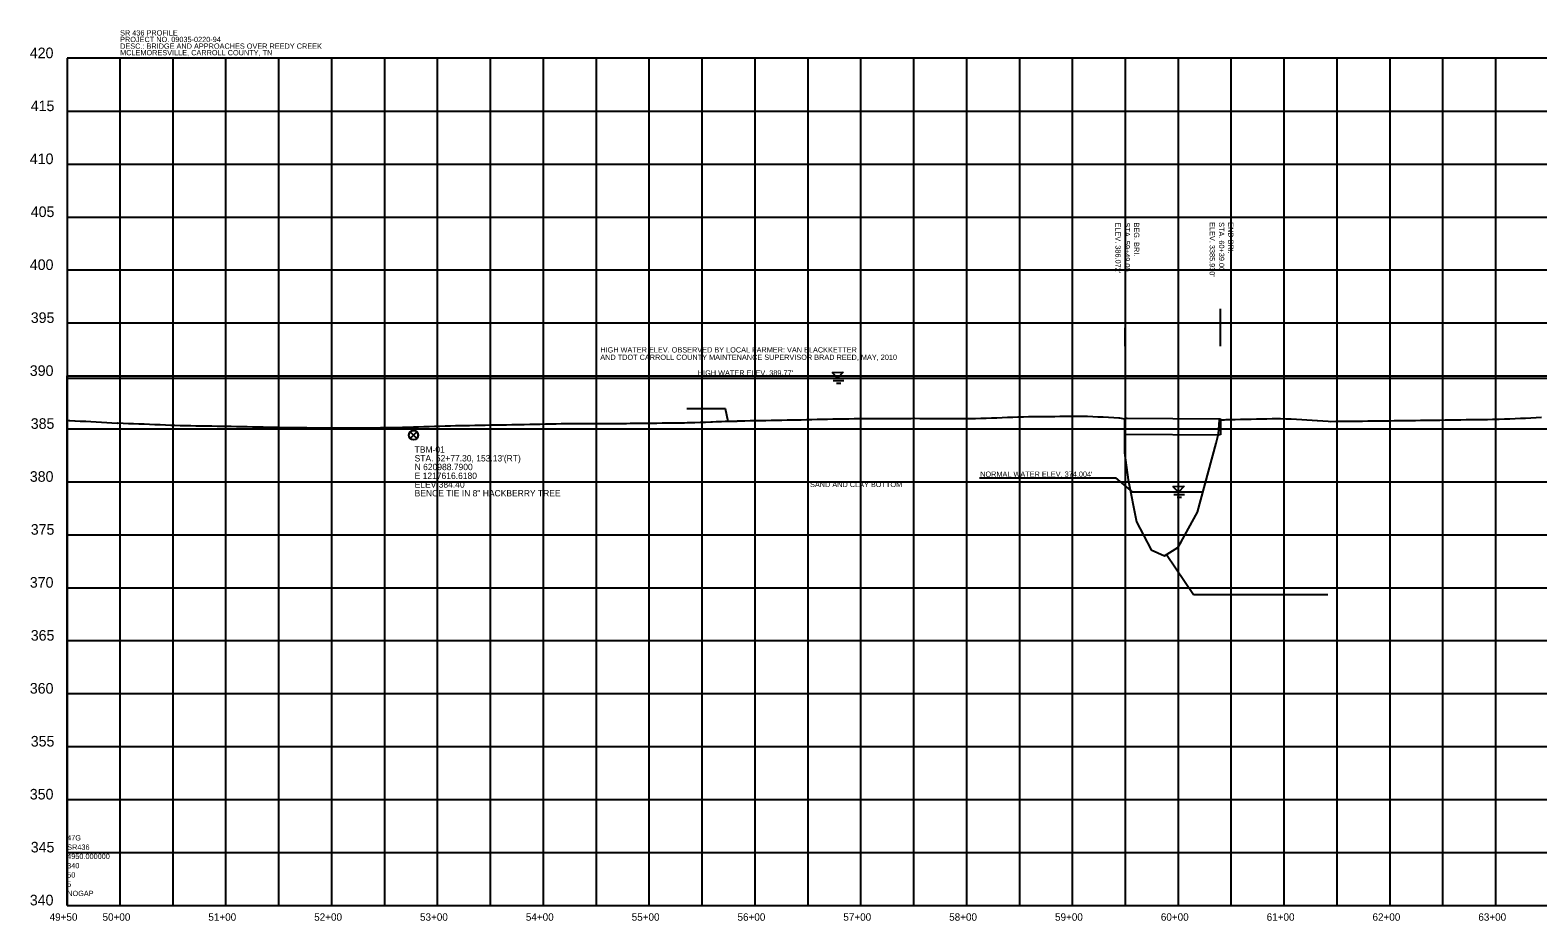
# Model space of a CAD drawing. Extents: x 1189978 to 1314812, y 571533 to 629339.
# Drawn here: x 1227520 to 1228945, y 628498 to 629339 of the extents above; entities that cross this region are included whole.
import ezdxf

# ---------------------------------------------------------------- set-up
doc = ezdxf.new("R2010")
doc.units = 0
for name, color, linetype in [('DESIGN - SHEET - Corner Text', 7, 'Continuous'), ('DESIGN - SHEET - Light Grid', 7, 'Continuous'), ('SURVEY - DRAINAGE - Bridge Hydraulic Data with Text', 7, 'Continuous'), ('SURVEY - DRAINAGE - Pipes and Culverts Text', 7, 'Continuous'), ('SURVEY - PROFILE - Control with Text', 7, 'Continuous'), ('SURVEY - PROFILE - Drainage - Bridge Hydraulic Data with Text', 7, 'Continuous'), ('SURVEY - PROFILE - Drainage - Bridges Text', 7, 'Continuous'), ('SURVEY - PROFILE - Existing Roads with Text', 7, 'Continuous'), ('SURVEY - PROFILE - Ground Line with Text', 7, 'Continuous'), ('SURVEY - PROFILE - Project Information and Notes', 7, 'Continuous')]:
    doc.layers.add(name, color=color, linetype=linetype)

msp = doc.modelspace()

# ---------------------------------------------------------------- linework, layer by layer
at = {"layer": 'DESIGN - SHEET - Light Grid'}
for p, q in [((1229654.9, 629312.4), (1227554.9, 629312.4)), ((1227554.9, 629312.4), (1227554.9, 628512.4)), ((1227604.9, 628512.4), (1227604.9, 629312.4)), ((1227654.9, 628512.4), (1227654.9, 629312.4)), ((1227704.9, 628512.4), (1227704.9, 629312.4)), ((1227754.9, 628512.4), (1227754.9, 629312.4)), ((1227804.9, 628512.4), (1227804.9, 629312.4)), ((1227854.9, 628512.4), (1227854.9, 629312.4)), ((1227904.9, 628512.4), (1227904.9, 629312.4)), ((1227954.9, 628512.4), (1227954.9, 629312.4)), ((1228004.9, 628512.4), (1228004.9, 629312.4)), ((1228054.9, 628512.4), (1228054.9, 629312.4)), ((1228104.9, 628512.4), (1228104.9, 629312.4)), ((1228154.9, 628512.4), (1228154.9, 629312.4)), ((1228204.9, 628512.4), (1228204.9, 629312.4)), ((1228254.9, 628512.4), (1228254.9, 629312.4)), ((1228304.9, 628512.4), (1228304.9, 629312.4)), ((1228354.9, 628512.4), (1228354.9, 629312.4)), ((1228404.9, 628512.4), (1228404.9, 629312.4)), ((1228454.9, 628512.4), (1228454.9, 629312.4)), ((1228504.9, 628512.4), (1228504.9, 629312.4)), ((1228554.9, 628512.4), (1228554.9, 629312.4)), ((1228604.9, 628512.4), (1228604.9, 629312.4)), ((1228654.9, 628512.4), (1228654.9, 629312.4)), ((1228704.9, 628512.4), (1228704.9, 629312.4)), ((1228754.9, 628512.4), (1228754.9, 629312.4)), ((1228804.9, 628512.4), (1228804.9, 629312.4)), ((1228854.9, 628512.4), (1228854.9, 629312.4)), ((1228904.9, 628512.4), (1228904.9, 629312.4)), ((1227554.9, 629262.4), (1229654.9, 629262.4)), ((1227554.9, 629212.4), (1229654.9, 629212.4)), ((1227554.9, 629162.4), (1229654.9, 629162.4)), ((1227554.9, 629112.4), (1229654.9, 629112.4)), ((1227554.9, 629062.4), (1229654.9, 629062.4)), ((1227554.9, 628512.4), (1227554.9, 629012.4)), ((1227554.9, 629012.4), (1229654.9, 629012.4)), ((1227554.9, 628962.4), (1229654.9, 628962.4)), ((1227554.9, 628912.4), (1229654.9, 628912.4)), ((1227554.9, 628862.4), (1229654.9, 628862.4)), ((1227554.9, 628812.4), (1229654.9, 628812.4)), ((1227554.9, 628762.4), (1229654.9, 628762.4)), ((1227554.9, 628712.4), (1229654.9, 628712.4)), ((1227554.9, 628662.4), (1229654.9, 628662.4)), ((1227554.9, 628612.4), (1229654.9, 628612.4)), ((1227554.9, 628562.4), (1229654.9, 628562.4)), ((1227554.9, 628512.4), (1229630.4, 628512.4)), ((1227554.9, 628512.4), (1227554.9, 628512.4)), ((1227554.9, 628512.4), (1229654.9, 628512.4))]:
    msp.add_line(p, q, dxfattribs=at)
at = {"layer": 'SURVEY - DRAINAGE - Bridge Hydraulic Data with Text'}
for p, q in [((1228593.5, 628843.6), (1228619.3, 628806.1)), ((1228619.3, 628806.1), (1228746, 628805.9))]:
    msp.add_line(p, q, dxfattribs=at)
at = {"layer": 'SURVEY - DRAINAGE - Pipes and Culverts Text'}
for p, q in [((1228554.7, 629040.5), (1228554.8, 629075.8)), ((1228644.7, 629040.5), (1228644.8, 629075.8)), ((1228277.7, 629015.7), (1228288.2, 629015.9)), ((1228277.7, 629015.7), (1228288.2, 629015.9)), ((1228282.9, 629010.1), (1228277.7, 629015.7)), ((1228282.9, 629010.1), (1228277.7, 629015.7)), ((1228288.2, 629015.9), (1228282.9, 629010.1)), ((1228288.2, 629015.9), (1228282.9, 629010.1)), ((1227554.9, 629010.1), (1229654.9, 629010.1)), ((1228278.6, 629008.1), (1228288.7, 629008.1)), ((1228278.6, 629008.1), (1228288.7, 629008.1)), ((1228281.7, 629005.4), (1228285.8, 629005.4)), ((1228281.7, 629005.4), (1228285.8, 629005.4)), ((1228554.6, 628972.5), (1228556.4, 628972.5)), ((1228554.6, 628972.5), (1228644.6, 628971.7)), ((1228554.6, 628972.5), (1228554.6, 628956.7)), ((1228644.6, 628971.7), (1228644.6, 628956.7)), ((1228554.5, 628957.5), (1228644.5, 628956.7)), ((1228627.9, 628902.5), (1228559.7, 628902.5)), ((1228599.7, 628908.1), (1228610.2, 628908.3)), ((1228599.7, 628908.1), (1228610.2, 628908.3)), ((1228604.9, 628902.5), (1228599.7, 628908.1)), ((1228604.9, 628902.5), (1228599.7, 628908.1)), ((1228600.5, 628900.4), (1228610.6, 628900.4)), ((1228600.5, 628900.4), (1228610.6, 628900.4)), ((1228610.2, 628908.3), (1228604.9, 628902.5)), ((1228610.2, 628908.3), (1228604.9, 628902.5)), ((1228603.6, 628897.8), (1228607.7, 628897.8)), ((1228603.6, 628897.8), (1228607.7, 628897.8))]:
    msp.add_line(p, q, dxfattribs=at)
msp.add_lwpolyline([(1228416.9, 628916.1), (1228545.6, 628916.1), (1228561.5, 628902.5)], dxfattribs=at)
at = {"layer": 'SURVEY - PROFILE - Control with Text'}
for p, q in [((1227879.1, 628959.5), (1227882.2, 628956.4)), ((1227882.2, 628956.4), (1227885.3, 628959.5)), ((1227879.1, 628953.3), (1227882.2, 628956.4)), ((1227882.2, 628956.4), (1227885.3, 628953.3))]:
    msp.add_line(p, q, dxfattribs=at)
for points in [[(1227879.1, 628959.5), (1227882.2, 628956.4), (1227879.1, 628953.3), (1227878.9, 628953.6), (1227878.6, 628953.9), (1227878.5, 628954.2), (1227878.3, 628954.5), (1227878.1, 628954.8), (1227878, 628955.1), (1227878, 628955.4), (1227877.9, 628955.6), (1227877.9, 628955.9), (1227877.8, 628956.2), (1227877.8, 628956.5), (1227877.9, 628956.8), (1227877.9, 628957), (1227877.9, 628957.2), (1227878, 628957.5), (1227878, 628957.7), (1227878.1, 628957.9), (1227878.2, 628958.2), (1227878.4, 628958.5), (1227878.6, 628958.9), (1227878.9, 628959.2)], [(1227885.3, 628959.5), (1227882.2, 628956.4), (1227885.2, 628953.3), (1227885.4, 628953.5), (1227885.7, 628953.8), (1227885.9, 628954.1), (1227886, 628954.4), (1227886.2, 628954.8), (1227886.3, 628955.1), (1227886.4, 628955.4), (1227886.5, 628955.6), (1227886.5, 628955.9), (1227886.5, 628956.2), (1227886.5, 628956.5), (1227886.5, 628956.8), (1227886.5, 628957), (1227886.4, 628957.3), (1227886.4, 628957.5), (1227886.3, 628957.7), (1227886.2, 628958.1), (1227886.1, 628958.3), (1227886, 628958.5), (1227885.8, 628958.9), (1227885.5, 628959.2)]]:
    msp.add_lwpolyline(points, close=True, dxfattribs=at)
msp.add_circle((1227882.2, 628956.4), 4.35, dxfattribs=at)
at = {"layer": 'SURVEY - PROFILE - Existing Roads with Text'}
msp.add_lwpolyline([(1228140.5, 628981.7), (1228176.5, 628981.7), (1228179.3, 628969.6)], dxfattribs=at)
at = {"layer": 'SURVEY - PROFILE - Ground Line with Text'}
msp.add_lwpolyline([(1227554.9, 628970.5), (1227556.4, 628970.4), (1227557.1, 628970.4), (1227557.5, 628970.3), (1227562.1, 628970.1), (1227562.4, 628970.1), (1227567.1, 628969.8), (1227567.4, 628969.8), (1227572.1, 628969.5), (1227572.4, 628969.5), (1227577.3, 628969.2), (1227582.3, 628969), (1227587.3, 628968.7), (1227592.3, 628968.4), (1227597.2, 628968.2), (1227602.1, 628967.9), (1227602.7, 628968), (1227607.7, 628967.8), (1227612.7, 628967.6), (1227617.7, 628967.4), (1227622.7, 628967.2), (1227627.7, 628967), (1227632.7, 628966.8), (1227637.7, 628966.6), (1227642.7, 628966.4), (1227647.7, 628966.2), (1227652.7, 628966), (1227656.6, 628965.8), (1227661.5, 628965.7), (1227666.6, 628965.6), (1227671.6, 628965.5), (1227676.6, 628965.4), (1227681.6, 628965.3), (1227686.6, 628965.2), (1227691.7, 628965.1), (1227696.7, 628965), (1227701.7, 628964.9), (1227706.7, 628964.8), (1227710, 628964.8), (1227715, 628964.7), (1227720, 628964.6), (1227725, 628964.5), (1227730, 628964.4), (1227735, 628964.3), (1227740, 628964.2), (1227745, 628964.1), (1227750, 628964), (1227755, 628963.9), (1227760, 628963.8), (1227765, 628963.7), (1227766.1, 628963.7), (1227771.2, 628963.7), (1227776.2, 628963.6), (1227781.2, 628963.6), (1227786.2, 628963.5), (1227791.2, 628963.5), (1227796.2, 628963.4), (1227801.2, 628963.4), (1227806.2, 628963.3), (1227811.2, 628963.3), (1227816.1, 628963.2), (1227820.8, 628963.2), (1227825.8, 628963.3), (1227830.8, 628963.3), (1227835.8, 628963.4), (1227840.8, 628963.5), (1227845.8, 628963.5), (1227850.8, 628963.6), (1227855.8, 628963.7), (1227860.8, 628963.7), (1227865.8, 628963.8), (1227870.8, 628963.8), (1227872, 628963.9), (1227877, 628964), (1227882, 628964.2), (1227887, 628964.3), (1227892, 628964.5), (1227897, 628964.7), (1227902, 628964.8), (1227907, 628965), (1227912, 628965.2), (1227917, 628965.3), (1227921.8, 628965.5), (1227925, 628965.6), (1227930, 628965.7), (1227935, 628965.7), (1227940, 628965.8), (1227945, 628965.9), (1227950, 628966), (1227955, 628966.1), (1227960, 628966.1), (1227965, 628966.2), (1227969.9, 628966.3), (1227974.9, 628966.4), (1227976.8, 628966.4), (1227981.8, 628966.5), (1227986.8, 628966.6), (1227992, 628966.7), (1227996.8, 628966.8), (1228001.8, 628966.9), (1228006.8, 628967), (1228011.8, 628967.1), (1228016.8, 628967.2), (1228021.8, 628967.3), (1228026.8, 628967.4), (1228031.8, 628967.5), (1228033.4, 628967.5), (1228038.4, 628967.5), (1228043.4, 628967.5), (1228048.4, 628967.5), (1228053.4, 628967.5), (1228058.4, 628967.6), (1228063.4, 628967.6), (1228068.4, 628967.6), (1228073.4, 628967.6), (1228078.4, 628967.6), (1228083.4, 628967.6), (1228086.9, 628967.7), (1228091.9, 628967.7), (1228093.1, 628967.7), (1228096.9, 628967.8), (1228101.9, 628967.8), (1228105.1, 628967.8), (1228106.9, 628967.9), (1228111.9, 628967.9), (1228117, 628968), (1228121.9, 628968), (1228126.9, 628968.1), (1228128.9, 628968.1), (1228131.9, 628968.1), (1228136.9, 628968.2), (1228138.1, 628968.2), (1228140.8, 628968.3), (1228143.1, 628968.3), (1228148.1, 628968.5), (1228153.1, 628968.7), (1228158.1, 628968.8), (1228163.1, 628969), (1228164.6, 628969.1), (1228168.1, 628969.2), (1228173.1, 628969.3), (1228176.5, 628969.5), (1228178.1, 628969.5), (1228183.1, 628969.7), (1228188.1, 628969.8), (1228188.4, 628969.9), (1228193.1, 628970), (1228195.2, 628970.1), (1228200.3, 628970.2), (1228205.2, 628970.3), (1228210.2, 628970.3), (1228212.3, 628970.4), (1228215.2, 628970.4), (1228220.2, 628970.5), (1228224.2, 628970.6), (1228225.2, 628970.6), (1228230.2, 628970.7), (1228235.2, 628970.8), (1228236.1, 628970.8), (1228240.2, 628970.9), (1228245.2, 628971), (1228248.4, 628971), (1228253.4, 628971.1), (1228258.4, 628971.3), (1228263.4, 628971.4), (1228268.4, 628971.5), (1228273.4, 628971.6), (1228278.4, 628971.7), (1228283.4, 628971.8), (1228287.1, 628971.9), (1228288.4, 628971.9), (1228293.4, 628972), (1228298.4, 628972.1), (1228302.3, 628972.1), (1228307.3, 628972.2), (1228312.3, 628972.2), (1228317.3, 628972.2), (1228322.3, 628972.2), (1228327.3, 628972.2), (1228332.3, 628972.3), (1228337.3, 628972.3), (1228342.3, 628972.3), (1228347.3, 628972.3), (1228352.3, 628972.3), (1228355.7, 628972.4), (1228360.7, 628972.3), (1228365.7, 628972.3), (1228370.7, 628972.3), (1228375.7, 628972.3), (1228380.7, 628972.3), (1228385.7, 628972.3), (1228390.7, 628972.2), (1228395.7, 628972.2), (1228400.7, 628972.2), (1228405.7, 628972.2), (1228410.7, 628972.2), (1228413.3, 628972.2), (1228418.3, 628972.4), (1228423.3, 628972.6), (1228428.3, 628972.7), (1228433.3, 628972.9), (1228438.3, 628973.1), (1228443.3, 628973.3), (1228448.3, 628973.5), (1228453.3, 628973.7), (1228458.4, 628973.8), (1228463.2, 628974), (1228468, 628974.2), (1228473, 628974.2), (1228478, 628974.2), (1228483, 628974.2), (1228488, 628974.2), (1228493, 628974.3), (1228498, 628974.3), (1228503, 628974.3), (1228508, 628974.3), (1228513.2, 628974.3), (1228517.9, 628974.3), (1228518.9, 628974.3), (1228523.9, 628974.1), (1228528.9, 628973.8), (1228533.9, 628973.6), (1228538.8, 628973.3), (1228543.8, 628973), (1228548.7, 628972.8), (1228549.1, 628972.7), (1228553.9, 628971.9), (1228553.9, 628939.6), (1228557.4, 628914.2), (1228565.2, 628874.5), (1228571.8, 628862), (1228579.2, 628848.2), (1228591.6, 628842.4), (1228591.9, 628842.6), (1228604.3, 628850.4), (1228607.5, 628855.8), (1228622.8, 628883.6), (1228640.6, 628948.8), (1228642.9, 628957.7), (1228643.6, 628970.9), (1228644, 628971), (1228648.6, 628971), (1228650.1, 628971.1), (1228653.6, 628971.1), (1228658.6, 628971.3), (1228663.6, 628971.4), (1228668.6, 628971.5), (1228673.6, 628971.6), (1228678.6, 628971.7), (1228683.6, 628971.9), (1228688.6, 628972), (1228693.6, 628972.1), (1228698.6, 628972.2), (1228701.5, 628972.3), (1228706.5, 628972), (1228711.5, 628971.7), (1228716.5, 628971.4), (1228721.4, 628971.1), (1228726.4, 628970.8), (1228731.4, 628970.5), (1228736.1, 628970.2), (1228736.4, 628970.2), (1228741.4, 628969.9), (1228746.4, 628969.6), (1228748.8, 628969.4), (1228753.8, 628969.5), (1228758.8, 628969.6), (1228763.8, 628969.6), (1228768.8, 628969.7), (1228773.8, 628969.7), (1228778.8, 628969.8), (1228783.8, 628969.9), (1228788.8, 628969.9), (1228793.8, 628970), (1228798.8, 628970), (1228803.8, 628970.1), (1228808.8, 628970.2), (1228813.8, 628970.2), (1228818.8, 628970.3), (1228823.8, 628970.4), (1228828.8, 628970.4), (1228833.8, 628970.5), (1228838.8, 628970.6), (1228843.8, 628970.6), (1228848.8, 628970.7), (1228851.8, 628970.7), (1228856.8, 628970.8), (1228861.8, 628970.9), (1228866.8, 628970.9), (1228871.8, 628971), (1228876.8, 628971.1), (1228881.8, 628971.1), (1228886.8, 628971.2), (1228891.8, 628971.3), (1228896.8, 628971.3), (1228901.8, 628971.4), (1228906.8, 628971.5), (1228908.1, 628971.5), (1228913.1, 628971.7), (1228918.1, 628971.9), (1228923.1, 628972.2), (1228928.1, 628972.4), (1228933, 628972.6), (1228938, 628972.9), (1228943, 628973.1), (1228948, 628973.3)], dxfattribs=at)

# ---------------------------------------------------------------- texts
at = {"layer": 'DESIGN - SHEET - Corner Text'}
for s, height, p in [('420', 10, (1227519.6, 629312.4)), ('415', 10, (1227520.5, 629262.4)), ('410', 10, (1227519.6, 629212.4)), ('405', 10, (1227520.5, 629162.4)), ('400', 10, (1227519.6, 629112.4)), ('395', 10, (1227520.5, 629062.4)), ('390', 10, (1227519.6, 629012.4)), ('385', 10, (1227520.5, 628962.4)), ('380', 10, (1227519.6, 628912.4)), ('375', 10, (1227520.5, 628862.4)), ('370', 10, (1227519.6, 628812.4)), ('365', 10, (1227520.5, 628762.4)), ('360', 10, (1227519.6, 628712.4)), ('355', 10, (1227520.5, 628662.4)), ('350', 10, (1227519.6, 628612.4)), ('345', 10, (1227520.5, 628562.4)), ('340', 10, (1227519.6, 628512.4)), ('49+50', 7, (1227538.3, 628497.9)), ('50+00', 7, (1227588.3, 628497.9)), ('51+00', 7, (1227688.3, 628497.9)), ('52+00', 7, (1227788.3, 628497.9)), ('53+00', 7, (1227888.3, 628497.9)), ('54+00', 7, (1227988.3, 628497.9)), ('55+00', 7, (1228088.3, 628497.9)), ('56+00', 7, (1228188.3, 628497.9)), ('57+00', 7, (1228288.3, 628497.9)), ('58+00', 7, (1228388.3, 628497.9)), ('59+00', 7, (1228488.3, 628497.9)), ('60+00', 7, (1228588.3, 628497.9)), ('61+00', 7, (1228688.3, 628497.9)), ('62+00', 7, (1228788.3, 628497.9)), ('63+00', 7, (1228888.3, 628497.9))]:
    msp.add_text(s, height=height, dxfattribs=at).set_placement(p)
at = {"layer": 'DESIGN - SHEET - Light Grid'}
for s, p in [('47G', (1227554.9, 628573.7)), ('4950.000000', (1227554.9, 628556.2)), ('SR436', (1227554.9, 628564.9)), ('340', (1227554.9, 628547.4)), ('50', (1227554.9, 628538.7)), ('5', (1227554.9, 628529.9)), ('NOGAP', (1227554.9, 628521.2))]:
    msp.add_text(s, height=5, dxfattribs=at).set_placement(p)
at = {"layer": 'SURVEY - PROFILE - Control with Text'}
for s, p in [('TBM-01', (1227883.2, 628939.9)), ("STA. 52+77.30, 153.13'(RT)", (1227883.2, 628931.6)), ('N 620988.7900', (1227883.2, 628923.4)), ('E 1217616.6180', (1227883.2, 628915.1)), ('ELEV 384.40', (1227883.2, 628906.9)), ('BENCE TIE IN 8" HACKBERRY TREE', (1227883.2, 628898.6))]:
    msp.add_text(s, height=6, dxfattribs=at).set_placement(p)
at = {"layer": 'SURVEY - PROFILE - Drainage - Bridge Hydraulic Data with Text'}
for s, p in [('AND TDOT CARROLL COUNTY MAINTENANCE SUPERVISOR BRAD REED, MAY, 2010', (1228058.6, 629027.5)), ('HIGH WATER ELEV. OBSERVED BY LOCAL FARMER: VAN BLACKKETTER', (1228058.6, 629034.5)), ("HIGH WATER ELEV. 389.77'", (1228150.8, 629012.7)), ("NORMAL WATER ELEV. 374.004'", (1228417.6, 628917.1)), ('SAND AND CLAY BOTTOM', (1228256.8, 628907.4))]:
    msp.add_text(s, height=5, dxfattribs=at).set_placement(p)
at = {"layer": 'SURVEY - PROFILE - Drainage - Bridges Text'}
for s, p in [("ELEV. 386.072'", (1228545.4, 629157.2)), ('STA. 59+49.00', (1228554.1, 629157.2)), ('BEG. BRI.', (1228562.9, 629157.2)), ("ELEV. 3385.930'", (1228634.4, 629157.6)), ('STA. 60+39.00', (1228643.2, 629157.6)), ('END BRI.', (1228651.9, 629157.6))]:
    msp.add_text(s, height=5, rotation=270, dxfattribs=at).set_placement(p)
at = {"layer": 'SURVEY - PROFILE - Project Information and Notes'}
for s, p in [('SR 436 PROFILE', (1227604.9, 629333.8)), ('PROJECT NO. 09035-0220-94', (1227604.9, 629327.6)), ('DESC.: BRIDGE AND APPROACHES OVER REEDY CREEK', (1227604.9, 629321.3)), ('MCLEMORESVILLE, CARROLL COUNTY, TN', (1227604.9, 629315.1))]:
    msp.add_text(s, height=5, dxfattribs=at).set_placement(p)

doc.saveas('drawing.dxf')
